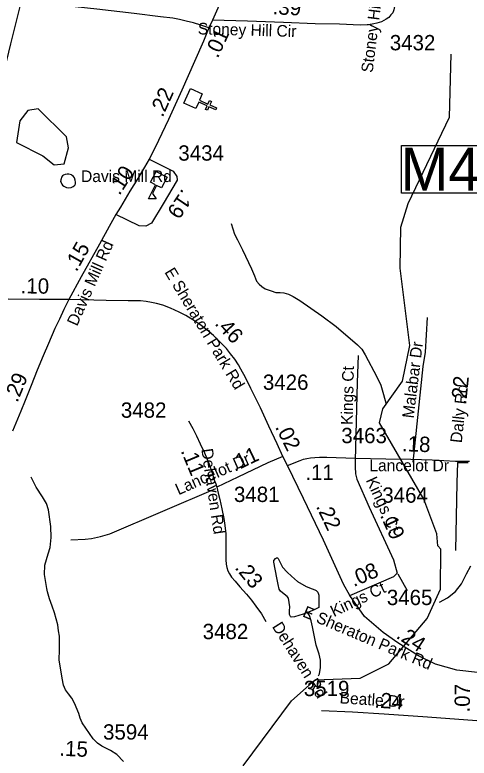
# Model space of a CAD drawing. Extents: x 1662474 to 1856135, y 779280 to 917889.
# Drawn here: x 1767712 to 1771421, y 804804 to 810871 of the extents above; entities that cross this region are included whole.
import ezdxf

# ---------------------------------------------------------------- set-up
doc = ezdxf.new("R2010")
doc.units = 0
for name, color, linetype in [('Exist Cultural Church CELL', 7, 'Continuous'), ('Exist Cultural Educational Facility High CELL', 7, 'Continuous'), ('Exist Hydrographic Misc Water Feature', 7, 'Continuous'), ('Exist Hydrographic Pond Under 1500 Sq Ft', 7, 'Continuous'), ('Exist Road Non-System Type 51', 7, 'Continuous'), ('Exist Road Non-System Type 51 Label', 7, 'Continuous'), ('Exist Road Secondary Mileage Hundredths English Label', 7, 'Continuous'), ('Exist Road Secondary Mileage Tenths English Label', 7, 'Continuous'), ('Exist Road Secondary Structure Private Number Label', 7, 'Continuous'), ('Exist Road Secondary Type 51 Attributed', 7, 'Continuous'), ('Exist Road Secondary Type 51 Label', 7, 'Continuous'), ('Exist Road Secondary Type 51 Number Label', 7, 'Continuous'), ('Exist Utilities Electrical Transmission Line', 7, 'Continuous')]:
    doc.layers.add(name, color=color, linetype=linetype)

msp = doc.modelspace()

# ---------------------------------------------------------------- linework, layer by layer
at = {"layer": 'Exist Cultural Church CELL'}
msp.add_lwpolyline([(1769242.7, 810225.6), (1769219.6, 810173.6), (1769289.1, 810142.5), (1769302.1, 810171.7), (1769316.7, 810165.2), (1769303.7, 810136), (1769358.6, 810111.5), (1769352, 810096.8), (1769297.1, 810121.4), (1769284.1, 810092.2), (1769269.5, 810098.7), (1769282.5, 810127.9), (1769213, 810159), (1769189.4, 810106.4), (1769092.2, 810149.8), (1769145.5, 810269)], close=True, dxfattribs=at)
at = {"layer": 'Exist Cultural Educational Facility High CELL'}
msp.add_lwpolyline([(1768955.2, 809545.5), (1768910.7, 809458.3), (1768869.7, 809479.2), (1768835.6, 809412.3), (1768866.5, 809369.4), (1768802.8, 809369.1), (1768861.2, 809483.6), (1768820.2, 809504.5), (1768864.7, 809591.7)], close=True, dxfattribs=at)
at = {"layer": 'Exist Hydrographic Misc Water Feature'}
for points in [[(1769575.3, 804740.3), (1769971.2, 805270.5), (1770165.2, 805443.8), (1770531.2, 805456), (1770766.2, 805572.7), (1771077.3, 805943.8), (1771188.2, 806184.4), (1771190.3, 806509.3), (1771165.3, 806536.1), (1771158.3, 806634.7), (1771052.3, 806919.1), (1770690.4, 807540.3), (1770716.2, 807654.6), (1770876.3, 807881.1), (1770937.2, 808172), (1770859.3, 808803.8), (1770862.2, 809138.5), (1770922.3, 809330.9), (1771261.2, 810036.3), (1771274.3, 810551.3)], [(1769477.7, 809168), (1769506.8, 809081.7), (1769530.6, 809033.6), (1769570, 808953.2), (1769644.6, 808796.6), (1769668.2, 808740.3), (1769685.8, 808698.1), (1769705.7, 808674.1), (1769729.3, 808653.8), (1769757.2, 808635.6), (1769805.1, 808617.1), (1769843.1, 808604.8), (1769879, 808604.5), (1769907.1, 808602.3), (1769945, 808592), (1769984.8, 808571.7), (1770038.5, 808539.2), (1770217.5, 808413.7), (1770334.8, 808326.7), (1770509.7, 808177.3), (1770545.4, 808141), (1770573.1, 808094.7), (1770667.6, 807915.9), (1770701, 807847.6), (1770722.3, 807773.4), (1770743.2, 807692.8)], [(1768599.2, 804776.1), (1768545.7, 804832.6), (1768494, 804865), (1768466.2, 804879.2), (1768422.3, 804901.6), (1768386.4, 804925.9), (1768352.8, 804962.2), (1768261.7, 805091), (1768244.1, 805129.1), (1768234.4, 805169.3), (1768199.2, 805253.5), (1768177.4, 805293.7), (1768149.8, 805327.9), (1768126, 805362.2), (1768108.3, 805400.3), (1768098.7, 805456.4), (1768073.9, 805606.6), (1768076.6, 805688.6), (1768075.5, 805800.7), (1768069.8, 805842.7), (1768062.4, 805892.8), (1768050.7, 805940.9), (1768035.1, 805991), (1768017.5, 806043.2), (1767996, 806105.4), (1767978.5, 806161.5), (1767972.8, 806189.6), (1767953.5, 806301.8), (1767958.2, 806377.8), (1767983.1, 806471.6), (1767999.5, 806523.5), (1768008.1, 806605.4), (1768004.8, 806693.5), (1767988, 806831.7), (1767970.5, 806881.8), (1767936.9, 806936.1), (1767887.5, 807016.5), (1767863.9, 807058.7), (1767846.1, 807096.9)], [(1771178.6, 806077.2), (1771244.8, 806112.7), (1771309.4, 806164.2), (1771357.8, 806227.8), (1771400.5, 806307.5), (1771435.1, 806373.2)], [(1770191.5, 805475.2), (1770199.5, 805493.2), (1770208.1, 805543.1), (1770206.4, 805603.1), (1770196.8, 805653.2), (1770173.4, 805725.4), (1770161.9, 805779.5), (1770142.7, 805875.8), (1770131.2, 805925.8), (1770117.4, 805967.9), (1770101.7, 805992.1)]]:
    msp.add_lwpolyline(points, dxfattribs=at)
at = {"layer": 'Exist Hydrographic Pond Under 1500 Sq Ft'}
for points in [[(1767752.2, 810006), (1767725.3, 809829.3), (1767941.2, 809719.9), (1768032.3, 809645.8), (1768115.3, 809653.9), (1768150.2, 809784.6), (1768134.2, 809876.8), (1767902.3, 810104.7), (1767819.2, 810090), (1767752.2, 810006)], [(1768122.5, 809567.3), (1768108.5, 809563.4), (1768102.4, 809557.4), (1768094.4, 809547.4), (1768090.3, 809533.5), (1768088, 809523.5), (1768086.2, 809511.5), (1768089.9, 809501.5), (1768095.8, 809489.4), (1768101.8, 809481.4), (1768111.6, 809473.3), (1768133.8, 809463.1), (1768153.7, 809459), (1768171.5, 809460.8), (1768187.7, 809470.7), (1768201.8, 809480.6), (1768207.8, 809490.5), (1768208, 809504.6), (1768204.3, 809522.6), (1768198.4, 809540.7), (1768190.4, 809552.7), (1768180.5, 809560.7), (1768174.6, 809564.8), (1768152.4, 809571), (1768140.5, 809571.2), (1768122.5, 809567.3)], [(1770101.7, 805992.1), (1770067.4, 805978.4), (1769995.4, 805956.9), (1769969.2, 805953.2), (1769961.4, 805959.3), (1769955.4, 805975.3), (1769955.7, 806005.2), (1769957.9, 806039.2), (1769946.6, 806109.4), (1769936.6, 806123.4), (1769896.8, 806151.8), (1769881, 806165.9), (1769869.1, 806184.1), (1769861.5, 806220.1), (1769849.8, 806276.2), (1769827.1, 806404.4), (1769827.1, 806416.4), (1769841.2, 806434.3), (1769847.2, 806438.3), (1769855.2, 806438.2), (1769863.2, 806434.1), (1769868.9, 806416.1), (1769898.7, 806361.8), (1769936.4, 806321.5), (1769970, 806289.2), (1770019.8, 806246.8), (1770089.3, 806206.2), (1770139.2, 806185.8), (1770161.1, 806177.6), (1770171.2, 806171.5), (1770187, 806157.4), (1770192.9, 806135.4), (1770193.9, 806033.3), (1770149.8, 806011.7), (1770101.7, 805992.1)]]:
    msp.add_lwpolyline(points, dxfattribs=at)
at = {"layer": 'Exist Road Non-System Type 51'}
for p, q in [((1771325.4, 807216.1), (1771412.8, 807218.2)), ((1770837.8, 806306.9), (1770915.6, 806171.2))]:
    msp.add_line(p, q, dxfattribs=at)
for points in [[(1771079.4, 808400.1), (1771062.1, 808117.1), (1771043.8, 808001.9), (1770960.9, 807219.5)], [(1770516.1, 808089.6), (1770508.1, 807870.7), (1770491.5, 807233.9)], [(1771325.4, 807216.1), (1771319.6, 807051.8), (1771308.9, 806498)], [(1768170.4, 806584.9), (1768287.4, 806591.7), (1768336.8, 806597.4), (1768410.5, 806611.9), (1768486.9, 806635), (1769352.4, 807004.9)]]:
    msp.add_lwpolyline(points, dxfattribs=at)
at = {"layer": 'Exist Road Secondary Structure Private Number Label'}
msp.add_lwpolyline([(1770869.5, 809805.9), (1772241.3, 809805.9), (1772241.3, 809416.2), (1770869.5, 809416.2)], close=True, dxfattribs=at)
at = {"layer": 'Exist Road Secondary Type 51 Attributed'}
msp.add_line((1769325.2, 810828), (1769295.4, 810764), dxfattribs=at)
for points in [[(1769650.5, 811568.6), (1769552.2, 811350.1), (1769442.6, 811094.4), (1769325.2, 810828)], [(1770855.4, 811428.7), (1770836.2, 811189.1), (1770820.6, 811003), (1770812.7, 810938.9), (1770806.9, 810913), (1770796.9, 810889), (1770783.1, 810870.9), (1770765, 810850.9), (1770744.9, 810834.9), (1770704.8, 810815), (1770667.1, 810802.7), (1770644.1, 810797.5), (1770599.3, 810790.6), (1770589.8, 810790), (1770531.3, 810786.4), (1770363.4, 810794.1), (1770163.2, 810797.8), (1769905.1, 810809.3), (1769611.3, 810820.6), (1769325.2, 810828)], [(1769295.4, 810764), (1769229.5, 810785.7), (1769171.5, 810805.6), (1769111.4, 810819.6), (1769056.2, 810832.8), (1769003.2, 810843.1), (1768901.4, 810855), (1768685.3, 810882.7), (1768381.1, 810918.2), (1768105, 810947.4)], [(1769295.4, 810764), (1769251.8, 810655.6), (1769178.2, 810489.7), (1769074.7, 810257.4), (1768967.3, 810017), (1768886, 809844.7), (1768830.3, 809732.6), (1768808.5, 809694.2)], [(1768808.5, 809694.2), (1768770.3, 809626.5), (1768716.6, 809534.4), (1768650.8, 809432), (1768573.4, 809302), (1768537.9, 809240.9)], [(1768808.5, 809694.2), (1769004.2, 809594.3), (1769035.9, 809552.6), (1769037.9, 809520.8), (1768922.7, 809329.5)], [(1768922.7, 809329.5), (1768827.5, 809171.3), (1768781.9, 809145.5), (1768728.3, 809149.4), (1768537.9, 809240.9)], [(1768537.9, 809240.9), (1768481.5, 809143.7), (1768402.1, 808999.6), (1768252.3, 808733.2), (1768153.3, 808548.7)], [(1768153.3, 808548.7), (1767913.3, 808546.4), (1767657.4, 808550)], [(1768153.3, 808548.7), (1768112.6, 808466.2), (1768075.5, 808387.9), (1768038.8, 808310.2), (1767985.8, 808189.8), (1767942.1, 808088.9), (1767895.4, 807970.1), (1767845.6, 807845.7), (1767795.2, 807724), (1767759.9, 807635.4), (1767694.2, 807473.3)], [(1769901.3, 807266.9), (1769853.1, 807368.9), (1769784.8, 807512.8), (1769716.6, 807662.9), (1769640.1, 807820.6), (1769594, 807910.9), (1769558, 807979.9), (1769538, 808014.7), (1769507.8, 808060.6), (1769473.6, 808104.7), (1769439.6, 808146.7), (1769389.5, 808200.3), (1769333.5, 808254.2), (1769280.3, 808300), (1769221.5, 808344.2), (1769165.1, 808382.4), (1769107.4, 808416.4), (1769054.8, 808445.4), (1768983.3, 808478), (1768921.1, 808501.9), (1768869.5, 808515.1), (1768827.3, 808523.9), (1768783.2, 808531.6), (1768739.2, 808535.5), (1768636.2, 808536.6), (1768457.1, 808539.3), (1768153.3, 808548.7)], [(1769129.8, 807558.3), (1769164.4, 807495.2), (1769196, 807433.5), (1769226.2, 807369.6), (1769260.5, 807295.3), (1769298.7, 807203.6), (1769322.8, 807131.6), (1769340.7, 807075.4), (1769351.8, 807042.1), (1769361.8, 807015.9)], [(1769901.3, 807266.9), (1769776.4, 807214.3), (1769532.5, 807097.8), (1769361.8, 807015.9)], [(1769939, 807191.6), (1769901.3, 807266.9)], [(1769939, 807191.6), (1770040.4, 807234.5), (1770067.5, 807243.5), (1770096.5, 807250.7), (1770126.2, 807255.7), (1770162.3, 807258.6), (1770200.1, 807260.8), (1770258.2, 807260.9), (1770491.1, 807251.6)], [(1770491.1, 807251.6), (1770491.1, 807182.7), (1770494.3, 807123.4), (1770504.2, 807080.6), (1770606.3, 806853.5), (1770804, 806422.2), (1770833.6, 806313.6)], [(1770491.1, 807251.6), (1770740.1, 807247.5), (1770944.9, 807244.3), (1771120, 807238.1), (1771309.2, 807227), (1771423.1, 807227.3)], [(1770448.2, 806132.5), (1770396, 806223.4), (1770231.3, 806582.3), (1770069.4, 806922.6), (1769939, 807191.6)], [(1769361.8, 807015.9), (1769373, 806967.8), (1769385, 806915.7), (1769401.2, 806837.6), (1769417.3, 806759.8), (1769425.7, 806703.8), (1769433.5, 806635.7), (1769435.9, 806575.6), (1769433.9, 806477.5), (1769434.1, 806423.7), (1769436.3, 806387.8), (1769442.6, 806360.8), (1769452.3, 806333.7), (1769464.2, 806309.5), (1769482.1, 806281.5), (1769510.3, 806249.5), (1769550.3, 806201.4), (1769604.3, 806141.5), (1769644.6, 806093.8), (1769680.7, 806043.8), (1769724.7, 805981.9), (1769761.9, 805920.4)], [(1770448.2, 806132.5), (1770807.3, 806287.3), (1770833.6, 806313.6)], [(1771490.5, 805501.5), (1771321.2, 805522.6), (1771146.3, 805571.6), (1771006.4, 805638), (1770838.6, 805746.3), (1770719.6, 805830.2), (1770565.8, 805959.5), (1770448.2, 806132.5)], [(1771484.9, 805108.4), (1771079.9, 805139.3), (1770726.2, 805162.9), (1770470.2, 805178.6), (1770217, 805190.3)]]:
    msp.add_lwpolyline(points, dxfattribs=at)
at = {"layer": 'Exist Utilities Electrical Transmission Line'}
msp.add_lwpolyline([(1767797, 811115.8), (1767675.9, 810635.2), (1767554.8, 810136.4), (1767457.3, 809731.7), (1767332.1, 809226.8), (1767199.7, 808688.3), (1767084.4, 808215.7), (1767033.6, 808011.3), (1767096.3, 807559.3), (1767181.6, 806961.5), (1767242.2, 806554), (1767296.5, 806140.3), (1767365.2, 805646.2), (1767431.9, 805212.9), (1767490.7, 804763), (1767551.2, 804317.1), (1767620, 803827.3), (1767634.5, 803735.4), (1767747.3, 802907.9), (1767806.3, 802452.1), (1767898, 801828.6), (1767993.7, 801192.9)], dxfattribs=at)

# ---------------------------------------------------------------- texts
at = {"layer": 'Exist Road Non-System Type 51 Label'}
for s, rotation, p in [('Malabar Dr', 82.98012, (1770968.3, 807574.2)), ('Kings Ct', 88.65451, (1770469.5, 807522.5)), ('Dehaven Rd', 302.25664, (1769808.8, 805877.9))]:
    msp.add_text(s, height=95, rotation=rotation, dxfattribs=at).set_placement(p)
at = {"layer": 'Exist Road Secondary Mileage Hundredths English Label'}
for s, rotation, p in [('.39', 357.44894, (1769814.8, 810875.9)), ('.01', 65.03201, (1769368.6, 810510.8)), ('.19', 236.00562, (1769079.7, 809457.5)), ('.46', 313.0684, (1769338, 808346.9)), ('.22', 84.12694, (1771396.3, 807685.8)), ('.18', 357.97293, (1770871.1, 807309.4)), ('.11', 0.09706, (1770084, 807073.1)), ('.22', 295.43906, (1770168.9, 806859.1)), ('.23', 309.74671, (1769503.1, 806355.9)), ('.07', 89.28234, (1771426.5, 805175.7)), ('.15', 357.42259, (1768073.7, 804823.8))]:
    msp.add_text(s, height=125, rotation=rotation, dxfattribs=at).set_placement(p)
at = {"layer": 'Exist Road Secondary Mileage Tenths English Label'}
for s, rotation, p in [('.22', 65.9274, (1768918.7, 810028.9)), ('.10', 57.27758, (1768566.3, 809391.5)), ('.15', 60.65052, (1768215.4, 808768)), ('.10', 359.19349, (1767758.9, 808597.8)), ('.29', 67.50374, (1767732.4, 807701)), ('.02', 296.60771, (1769834.7, 807506.6)), ('.11', 25.53149, (1769506.4, 807139.9)), ('.11', 292.61666, (1769064.7, 807312.2)), ('.19', 294.6209, (1770691.3, 806786.1)), ('.08', 23.31345, (1770479.2, 806199.5)), ('.24', 327.15926, (1770817.7, 805789.1)), ('.24', 356.18229, (1770646.2, 805216.8))]:
    msp.add_text(s, height=125, rotation=rotation, dxfattribs=at).set_placement(p)
at = {"layer": 'Exist Road Secondary Structure Private Number Label'}
msp.add_text('M483', height=350, dxfattribs=at).set_placement((1770862.4, 809435.9))
at = {"layer": 'Exist Road Secondary Type 51 Label'}
for s, rotation, p in [('Stoney Hill Cir', 82.94577, (1770633.1, 810395.1)), ('Stoney Hill Cir', 358.43021, (1769204.9, 810712.2)), ('Davis Mill Rd', 66.06412, (1768220.3, 808324.3)), ('E Sheraton Park Rd', 300.9619, (1768930.8, 808771.5)), ('Dally Rd', 83.79798, (1771360.6, 807373.2)), ('Dehaven Rd', 278.34596, (1769234.2, 807324.8)), ('Lancelot Dr', 24.00972, (1769048.4, 806948.9)), ('Kings Ct', 294.62009, (1770576.5, 807073.4)), ('Kings Ct', 25.61501, (1770316.4, 805954.3)), ('E Sheraton Park Rd', 337.05335, (1770054.1, 805962.5)), ('Beatle Dr', 356.20799, (1770361.7, 805251.4))]:
    msp.add_text(s, height=95, rotation=rotation, dxfattribs=at).set_placement(p)
for s, p in [('Davis Mill Rd', (1768252.7, 809506.2)), ('Lancelot Dr', (1770606.8, 807145.8))]:
    msp.add_text(s, height=95, dxfattribs=at).set_placement(p)
at = {"layer": 'Exist Road Secondary Type 51 Number Label'}
for s, p in [('3432', (1770773.4, 810581.7)), ('3434', (1769047, 809681)), ('3426', (1769737.5, 807810.1)), ('3482', (1768577.9, 807582.3)), ('3463', (1770377.7, 807374.8)), ('3481', (1769501.1, 806894.6)), ('3464', (1770712.2, 806888.7)), ('3465', (1770749.4, 806053.2)), ('3482', (1769245.6, 805775.1)), ('3519', (1770071.7, 805310.1)), ('3594', (1768432.4, 804955.1))]:
    msp.add_text(s, height=125, dxfattribs=at).set_placement(p)

doc.saveas('drawing.dxf')
